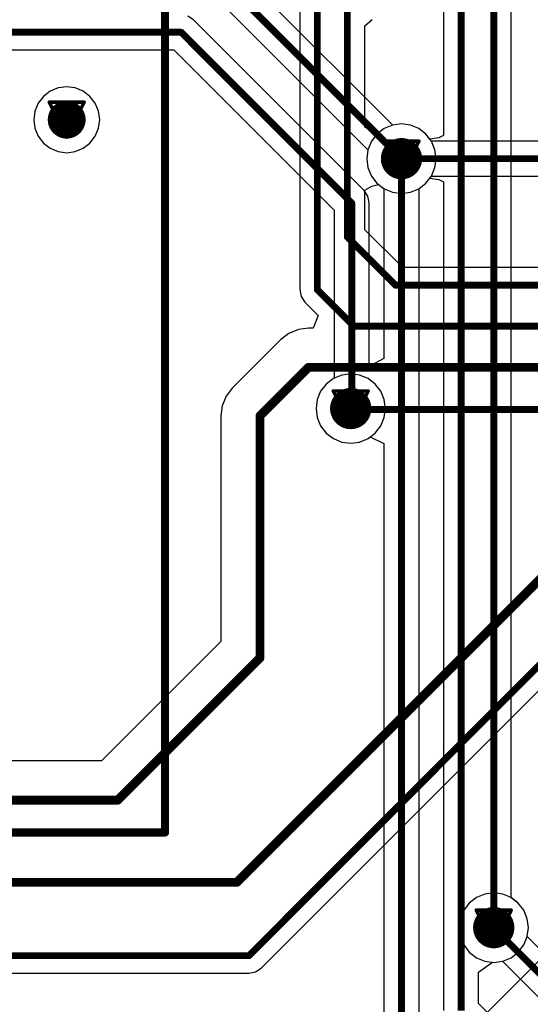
# Model space of a CAD drawing. Header units: millimetres. Extents: x 138 to 555, y 26 to 334.
# Tile 289 of 656: x 198.96 to 206.38, y 226.76 to 241.07. Entities that reach past the tile are written whole.
import ezdxf

# ---------------------------------------------------------------- set-up
doc = ezdxf.new("R2010")
doc.units = ezdxf.units.MM
for name, color, linetype in [('BottomLayer', 5, 'Continuous'), ('DrillDrawing', 1, 'Continuous'), ('Mechanical27', 56, 'Continuous'), ('MidLayer1', 16, 'Continuous'), ('MidLayer2', 76, 'Continuous'), ('MidLayer3', 90, 'Continuous'), ('MidLayer4', 156, 'Continuous'), ('MultiLayer', 9, 'Continuous'), ('TopLayer', 1, 'Continuous'), ('TopOverlay', 2, 'Continuous'), ('ViaHoleLayer', 16, 'Continuous')]:
    doc.layers.add(name, color=color, linetype=linetype)

# ---------------------------------------------------------------- blocks, each defined once
blk = doc.blocks.new('CON_SAMTEC_ERF8_030_070_L_DV_TR_MOD_B2123A_504')
at = {"layer": 'Mechanical27', "const_width": 0.01}
for points in [[(12, 20), (-70, 20)], [(12, -20), (12, 20)]]:
    blk.add_lwpolyline(points, dxfattribs=at)
at = {"layer": 'Mechanical27', "const_width": 0.005}
blk.add_lwpolyline([(11.997, 20, 1), (12.002, 20, 1)], format="xyb", close=True, dxfattribs=at)
blk.add_lwpolyline([(11.997, 20, 1), (12.002, 20, 1)], format="xyb", close=True, dxfattribs=at)
at = {"layer": 'TopOverlay', "const_width": 0.12}
for points in [[(12, 20), (-70, 20)], [(12, -20), (12, 20)]]:
    blk.add_lwpolyline(points, dxfattribs=at)
at = {"layer": 'TopOverlay', "const_width": 0.06}
blk.add_lwpolyline([(11.97, 20, 1), (12.03, 20, 1)], format="xyb", close=True, dxfattribs=at)
blk.add_lwpolyline([(11.97, 20, 1), (12.03, 20, 1)], format="xyb", close=True, dxfattribs=at)

msp = doc.modelspace()

# ---------------------------------------------------------------- linework, layer by layer
at = {"layer": 'BottomLayer'}
for p, q in [((203.029, 243.36), (203.029, 237.144)), ((203.975, 240.977), (204.079, 241.068)), ((203.975, 239.504), (203.975, 240.977)), ((204.076, 239.446), (203.975, 239.504)), ((204.255, 239.483), (204.175, 239.422)), ((204.376, 239.534), (204.255, 239.483)), ((204.507, 239.551), (204.376, 239.534)), ((204.637, 239.534), (204.507, 239.551)), ((204.759, 239.483), (204.637, 239.534)), ((204.863, 239.403), (204.759, 239.483)), ((204.175, 239.422), (204.076, 239.446)), ((204.941, 239.301), (204.863, 239.403)), ((213.138, 239.301), (204.941, 239.301)), ((204.863, 238.69), (204.941, 238.792)), ((204.941, 238.792), (213.243, 238.792)), ((203.975, 238.589), (204.076, 238.647)), ((204.076, 238.647), (204.175, 238.671)), ((204.175, 238.671), (204.255, 238.61)), ((204.759, 238.61), (204.863, 238.69)), ((203.975, 238.013), (203.975, 238.589)), ((204.255, 238.61), (204.376, 238.559)), ((204.376, 238.559), (204.507, 238.542)), ((204.507, 238.542), (204.637, 238.559)), ((204.637, 238.559), (204.759, 238.61)), ((204.526, 237.463), (203.975, 238.013)), ((217.648, 237.463), (204.526, 237.463)), ((203.029, 237.144), (203.049, 237.046)), ((203.049, 237.046), (203.104, 236.963)), ((203.104, 236.963), (203.298, 236.769)), ((203.298, 236.769), (203.222, 236.584)), ((202.87, 236.508), (202.752, 236.418)), ((203.008, 236.565), (202.87, 236.508)), ((203.155, 236.584), (203.008, 236.565)), ((203.222, 236.584), (203.155, 236.584)), ((202.752, 236.418), (202.047, 235.713)), ((202.047, 235.713), (201.957, 235.595)), ((201.957, 235.595), (201.9, 235.457)), ((201.9, 235.457), (201.88, 235.31)), ((201.88, 235.31), (201.88, 232.03)), ((202.468, 227.286), (209.231, 234.048)), ((201.88, 232.03), (200.147, 230.297)), ((200.074, 230.296), (183.271, 230.296)), ((200.078, 230.297), (200.074, 230.296)), ((200.147, 230.297), (200.078, 230.297)), ((205.717, 228.361), (205.596, 228.311)), ((205.848, 228.378), (205.717, 228.361)), ((205.978, 228.361), (205.848, 228.378)), ((206.1, 228.311), (205.978, 228.361)), ((205.491, 228.23), (205.411, 228.126)), ((205.596, 228.311), (205.491, 228.23)), ((206.204, 228.23), (206.1, 228.311)), ((206.284, 228.126), (206.204, 228.23)), ((205.411, 228.126), (205.361, 228.004)), ((206.335, 228.004), (206.284, 228.126)), ((205.361, 228.004), (205.343, 227.874)), ((206.352, 227.874), (206.335, 228.004)), ((205.343, 227.874), (205.361, 227.743)), ((206.335, 227.747), (206.352, 227.874)), ((209.405, 224.677), (206.335, 227.747)), ((205.361, 227.743), (205.411, 227.622)), ((205.411, 227.622), (205.491, 227.517)), ((205.491, 227.517), (205.596, 227.437)), ((205.596, 227.437), (205.717, 227.387)), ((205.717, 227.387), (205.848, 227.369)), ((205.848, 227.369), (205.975, 227.386)), ((205.975, 227.386), (208.92, 224.441)), ((182.455, 227.211), (202.288, 227.211)), ((202.288, 227.211), (202.386, 227.231)), ((202.386, 227.231), (202.468, 227.286))]:
    msp.add_line(p, q, dxfattribs=at)
for points, const_width in [([(203.284, 237.144), (203.284, 243.751)], 0.1), ([(203.72, 237.907), (203.72, 241.214)], 0.1), ([(204.507, 239.046), (213.243, 239.046)], 0.1), ([(203.72, 237.907), (204.42, 237.208)], 0.1), ([(203.284, 237.144), (203.815, 236.613)], 0.1), ([(204.42, 237.208), (217.648, 237.208)], 0.1), ([(203.815, 236.613), (217.239, 236.613)], 0.1), ([(202.45, 235.31), (203.155, 236.015)], 0.13), ([(203.155, 236.015), (216.782, 236.015)], 0.13), ([(202.45, 231.794), (202.45, 235.31)], 0.13), ([(203.747, 235.401), (216.227, 235.401)], 0.1), ([(202.114, 228.532), (208.445, 234.863)], 0.13), ([(202.288, 227.466), (209.125, 234.303)], 0.1), ([(200.383, 229.727), (202.45, 231.794)], 0.13), ([(183.035, 229.727), (200.078, 229.727)], 0.13), ([(200.078, 229.727), (200.383, 229.727)], 0.13), ([(183.1, 228.532), (202.114, 228.532)], 0.13), ([(205.848, 227.874), (209.3, 224.422)], 0.1), ([(182.455, 227.466), (202.288, 227.466)], 0.1)]:
    msp.add_lwpolyline(points, dxfattribs=dict(at, const_width=const_width))
for points, const_width in [([(199.503, 239.613, 1), (199.778, 239.613, 1)], 0.275), ([(204.357, 239.046, 1), (204.657, 239.046, 1)], 0.3), ([(204.482, 239.046, 1), (204.532, 239.046, 1)], 0.05), ([(203.695, 237.907, 1), (203.745, 237.907, 1)], 0.05), ([(203.695, 237.907, 1), (203.745, 237.907, 1)], 0.05), ([(203.259, 237.144, 1), (203.309, 237.144, 1)], 0.05), ([(203.259, 237.144, 1), (203.309, 237.144, 1)], 0.05), ([(204.395, 237.208, 1), (204.445, 237.208, 1)], 0.05), ([(204.395, 237.208, 1), (204.445, 237.208, 1)], 0.05), ([(203.79, 236.613, 1), (203.84, 236.613, 1)], 0.05), ([(203.79, 236.613, 1), (203.84, 236.613, 1)], 0.05), ([(203.123, 236.015, 1), (203.188, 236.015, 1)], 0.065), ([(203.123, 236.015, 1), (203.188, 236.015, 1)], 0.065), ([(203.619, 235.416, 1), (203.919, 235.416, 1)], 0.3), ([(202.418, 235.31, 1), (202.483, 235.31, 1)], 0.065), ([(202.418, 235.31, 1), (202.483, 235.31, 1)], 0.065), ([(203.722, 235.401, 1), (203.772, 235.401, 1)], 0.05), ([(202.418, 231.794, 1), (202.483, 231.794, 1)], 0.065), ([(202.418, 231.794, 1), (202.483, 231.794, 1)], 0.065), ([(200.046, 229.727, 1), (200.111, 229.727, 1)], 0.065), ([(200.046, 229.727, 1), (200.111, 229.727, 1)], 0.065), ([(200.351, 229.727, 1), (200.416, 229.727, 1)], 0.065), ([(200.351, 229.727, 1), (200.416, 229.727, 1)], 0.065), ([(202.081, 228.532, 1), (202.146, 228.532, 1)], 0.065), ([(202.081, 228.532, 1), (202.146, 228.532, 1)], 0.065), ([(205.698, 227.874, 1), (205.998, 227.874, 1)], 0.3), ([(205.823, 227.874, 1), (205.873, 227.874, 1)], 0.05), ([(202.263, 227.466, 1), (202.313, 227.466, 1)], 0.05), ([(202.263, 227.466, 1), (202.313, 227.466, 1)], 0.05)]:
    msp.add_lwpolyline(points, format="xyb", close=True, dxfattribs=dict(at, const_width=const_width))
at = {"layer": 'DrillDrawing', "const_width": 0.0508}
for points in [[(199.387, 239.867), (199.895, 239.867)], [(199.387, 239.867), (199.641, 239.359)], [(199.488, 239.765), (199.793, 239.765)], [(199.488, 239.765), (199.641, 239.46)], [(199.641, 239.359), (199.895, 239.867)], [(199.641, 239.46), (199.793, 239.765)], [(204.253, 239.3), (204.761, 239.3)], [(204.253, 239.3), (204.507, 238.792)], [(204.354, 239.199), (204.659, 239.199)], [(204.354, 239.199), (204.507, 238.894)], [(204.507, 238.792), (204.761, 239.3)], [(204.507, 238.894), (204.659, 239.199)], [(203.515, 235.67), (204.023, 235.67)], [(203.515, 235.67), (203.769, 235.162)], [(203.769, 235.162), (204.023, 235.67)], [(203.616, 235.568), (203.921, 235.568)], [(203.616, 235.568), (203.769, 235.263)], [(203.769, 235.263), (203.921, 235.568)], [(205.594, 228.128), (206.102, 228.128)], [(205.594, 228.128), (205.848, 227.62)], [(205.695, 228.026), (206, 228.026)], [(205.695, 228.026), (205.848, 227.721)], [(205.848, 227.62), (206.102, 228.128)], [(205.848, 227.721), (206, 228.026)]]:
    msp.add_lwpolyline(points, dxfattribs=at)
at = {"layer": 'DrillDrawing', "const_width": 0.0254}
for points in [[(199.374, 239.867, 1), (199.399, 239.867, 1)], [(199.374, 239.867, 1), (199.399, 239.867, 1)], [(199.475, 239.765, 1), (199.501, 239.765, 1)], [(199.475, 239.765, 1), (199.501, 239.765, 1)], [(199.78, 239.765, 1), (199.806, 239.765, 1)], [(199.78, 239.765, 1), (199.806, 239.765, 1)], [(199.882, 239.867, 1), (199.907, 239.867, 1)], [(199.882, 239.867, 1), (199.907, 239.867, 1)], [(199.628, 239.46, 1), (199.653, 239.46, 1)], [(199.628, 239.46, 1), (199.653, 239.46, 1)], [(199.628, 239.359, 1), (199.653, 239.359, 1)], [(199.628, 239.359, 1), (199.653, 239.359, 1)], [(204.24, 239.3, 1), (204.266, 239.3, 1)], [(204.24, 239.3, 1), (204.266, 239.3, 1)], [(204.342, 239.199, 1), (204.367, 239.199, 1)], [(204.342, 239.199, 1), (204.367, 239.199, 1)], [(204.647, 239.199, 1), (204.672, 239.199, 1)], [(204.647, 239.199, 1), (204.672, 239.199, 1)], [(204.748, 239.3, 1), (204.774, 239.3, 1)], [(204.748, 239.3, 1), (204.774, 239.3, 1)], [(204.494, 238.894, 1), (204.52, 238.894, 1)], [(204.494, 238.894, 1), (204.52, 238.894, 1)], [(204.494, 238.792, 1), (204.52, 238.792, 1)], [(204.494, 238.792, 1), (204.52, 238.792, 1)], [(203.502, 235.67, 1), (203.528, 235.67, 1)], [(203.502, 235.67, 1), (203.528, 235.67, 1)], [(204.01, 235.67, 1), (204.036, 235.67, 1)], [(204.01, 235.67, 1), (204.036, 235.67, 1)], [(203.604, 235.568, 1), (203.629, 235.568, 1)], [(203.604, 235.568, 1), (203.629, 235.568, 1)], [(203.909, 235.568, 1), (203.934, 235.568, 1)], [(203.909, 235.568, 1), (203.934, 235.568, 1)], [(203.756, 235.263, 1), (203.782, 235.263, 1)], [(203.756, 235.263, 1), (203.782, 235.263, 1)], [(203.756, 235.162, 1), (203.782, 235.162, 1)], [(203.756, 235.162, 1), (203.782, 235.162, 1)], [(205.581, 228.128, 1), (205.606, 228.128, 1)], [(205.581, 228.128, 1), (205.606, 228.128, 1)], [(205.683, 228.026, 1), (205.708, 228.026, 1)], [(205.683, 228.026, 1), (205.708, 228.026, 1)], [(205.987, 228.026, 1), (206.013, 228.026, 1)], [(205.987, 228.026, 1), (206.013, 228.026, 1)], [(206.089, 228.128, 1), (206.114, 228.128, 1)], [(206.089, 228.128, 1), (206.114, 228.128, 1)], [(205.835, 227.721, 1), (205.86, 227.721, 1)], [(205.835, 227.721, 1), (205.86, 227.721, 1)], [(205.835, 227.62, 1), (205.86, 227.62, 1)], [(205.835, 227.62, 1), (205.86, 227.62, 1)]]:
    msp.add_lwpolyline(points, format="xyb", close=True, dxfattribs=at)
at = {"layer": 'MidLayer1'}
msp.add_line((190.556, 211.448), (212.181, 233.073), dxfattribs=at)
for points, const_width in [([(199.503, 239.613, 1), (199.778, 239.613, 1)], 0.275), ([(204.357, 239.046, 1), (204.657, 239.046, 1)], 0.3), ([(203.619, 235.416, 1), (203.919, 235.416, 1)], 0.3), ([(205.698, 227.874, 1), (205.998, 227.874, 1)], 0.3)]:
    msp.add_lwpolyline(points, format="xyb", close=True, dxfattribs=dict(at, const_width=const_width))
at = {"layer": 'MidLayer2'}
for p, q in [((204.255, 239.483), (204.15, 239.403)), ((204.376, 239.534), (204.255, 239.483)), ((204.507, 239.551), (204.376, 239.534)), ((204.637, 239.534), (204.507, 239.551)), ((204.759, 239.483), (204.637, 239.534)), ((204.863, 239.403), (204.759, 239.483)), ((204.15, 239.403), (204.07, 239.299)), ((204.944, 239.299), (204.863, 239.403)), ((204.07, 239.299), (204.02, 239.177)), ((204.994, 239.177), (204.944, 239.299)), ((204.02, 239.177), (204.002, 239.046)), ((205.011, 239.046), (204.994, 239.177)), ((204.002, 239.046), (204.02, 238.916)), ((204.02, 238.916), (204.07, 238.794)), ((204.944, 238.794), (204.994, 238.916)), ((204.994, 238.916), (205.011, 239.046)), ((204.07, 238.794), (204.15, 238.69)), ((204.863, 238.69), (204.944, 238.794)), ((204.15, 238.69), (204.255, 238.61)), ((204.759, 238.61), (204.863, 238.69)), ((204.255, 238.61), (204.376, 238.559)), ((204.376, 238.559), (204.507, 238.542)), ((204.507, 238.542), (204.637, 238.559)), ((204.637, 238.559), (204.759, 238.61)), ((203.638, 235.903), (203.517, 235.852)), ((203.769, 235.92), (203.638, 235.903)), ((203.899, 235.903), (203.769, 235.92)), ((204.021, 235.852), (203.899, 235.903)), ((203.412, 235.772), (203.332, 235.668)), ((203.517, 235.852), (203.412, 235.772)), ((204.125, 235.772), (204.021, 235.852)), ((204.206, 235.668), (204.125, 235.772)), ((203.332, 235.668), (203.282, 235.546)), ((204.256, 235.546), (204.206, 235.668)), ((203.282, 235.546), (203.265, 235.416)), ((204.273, 235.416), (204.256, 235.546)), ((203.265, 235.416), (203.282, 235.285)), ((204.256, 235.285), (204.273, 235.416)), ((203.282, 235.285), (203.332, 235.163)), ((204.206, 235.163), (204.256, 235.285)), ((203.332, 235.163), (203.412, 235.059)), ((203.412, 235.059), (203.517, 234.979)), ((204.021, 234.979), (204.125, 235.059)), ((204.125, 235.059), (204.206, 235.163)), ((203.517, 234.979), (203.638, 234.928)), ((203.638, 234.928), (203.769, 234.911)), ((203.769, 234.911), (203.899, 234.928)), ((203.899, 234.928), (204.021, 234.979)), ((205.717, 228.361), (205.596, 228.311)), ((205.848, 228.378), (205.717, 228.361)), ((205.978, 228.361), (205.848, 228.378)), ((206.1, 228.311), (205.978, 228.361)), ((205.491, 228.23), (205.411, 228.126)), ((205.596, 228.311), (205.491, 228.23)), ((206.204, 228.23), (206.1, 228.311)), ((206.284, 228.126), (206.204, 228.23)), ((205.411, 228.126), (205.361, 228.004)), ((206.335, 228.004), (206.284, 228.126)), ((205.361, 228.004), (205.343, 227.874)), ((206.352, 227.874), (206.335, 228.004)), ((205.343, 227.874), (205.361, 227.743)), ((206.335, 227.743), (206.352, 227.874)), ((205.361, 227.743), (205.411, 227.622)), ((205.411, 227.622), (205.491, 227.517)), ((206.204, 227.517), (206.284, 227.622)), ((206.284, 227.622), (206.335, 227.743)), ((205.491, 227.517), (205.596, 227.437)), ((206.1, 227.437), (206.204, 227.517)), ((205.596, 227.437), (205.717, 227.387)), ((205.717, 227.387), (205.848, 227.369)), ((205.848, 227.369), (205.978, 227.387)), ((205.978, 227.387), (206.1, 227.437))]:
    msp.add_line(p, q, dxfattribs=at)
for points, const_width in [([(199.503, 239.613, 1), (199.778, 239.613, 1)], 0.275), ([(204.357, 239.046, 1), (204.657, 239.046, 1)], 0.3), ([(203.619, 235.416, 1), (203.919, 235.416, 1)], 0.3), ([(205.698, 227.874, 1), (205.998, 227.874, 1)], 0.3)]:
    msp.add_lwpolyline(points, format="xyb", close=True, dxfattribs=dict(at, const_width=const_width))
at = {"layer": 'MidLayer3'}
for p, q in [((204.255, 239.483), (204.15, 239.403)), ((204.376, 239.534), (204.255, 239.483)), ((204.507, 239.551), (204.376, 239.534)), ((204.637, 239.534), (204.507, 239.551)), ((204.759, 239.483), (204.637, 239.534)), ((204.863, 239.403), (204.759, 239.483)), ((204.15, 239.403), (204.07, 239.299)), ((204.944, 239.299), (204.863, 239.403)), ((204.07, 239.299), (204.02, 239.177)), ((204.994, 239.177), (204.944, 239.299)), ((204.02, 239.177), (204.002, 239.046)), ((205.011, 239.046), (204.994, 239.177)), ((204.002, 239.046), (204.02, 238.916)), ((204.02, 238.916), (204.07, 238.794)), ((204.944, 238.794), (204.994, 238.916)), ((204.994, 238.916), (205.011, 239.046)), ((204.07, 238.794), (204.15, 238.69)), ((204.863, 238.69), (204.944, 238.794)), ((204.15, 238.69), (204.255, 238.61)), ((204.759, 238.61), (204.863, 238.69)), ((204.255, 238.61), (204.376, 238.559)), ((204.376, 238.559), (204.507, 238.542)), ((204.507, 238.542), (204.637, 238.559)), ((204.637, 238.559), (204.759, 238.61)), ((203.638, 235.903), (203.517, 235.852)), ((203.769, 235.92), (203.638, 235.903)), ((203.899, 235.903), (203.769, 235.92)), ((204.021, 235.852), (203.899, 235.903)), ((203.412, 235.772), (203.332, 235.668)), ((203.517, 235.852), (203.412, 235.772)), ((204.125, 235.772), (204.021, 235.852)), ((204.206, 235.668), (204.125, 235.772)), ((203.332, 235.668), (203.282, 235.546)), ((204.256, 235.546), (204.206, 235.668)), ((203.282, 235.546), (203.265, 235.416)), ((204.273, 235.416), (204.256, 235.546)), ((203.265, 235.416), (203.282, 235.285)), ((204.256, 235.285), (204.273, 235.416)), ((203.282, 235.285), (203.332, 235.163)), ((204.206, 235.163), (204.256, 235.285)), ((203.332, 235.163), (203.412, 235.059)), ((203.412, 235.059), (203.517, 234.979)), ((204.021, 234.979), (204.125, 235.059)), ((204.125, 235.059), (204.206, 235.163)), ((203.517, 234.979), (203.638, 234.928)), ((203.638, 234.928), (203.769, 234.911)), ((203.769, 234.911), (203.899, 234.928)), ((203.899, 234.928), (204.021, 234.979)), ((205.717, 228.361), (205.596, 228.311)), ((205.848, 228.378), (205.717, 228.361)), ((205.978, 228.361), (205.848, 228.378)), ((206.1, 228.311), (205.978, 228.361)), ((205.491, 228.23), (205.411, 228.126)), ((205.596, 228.311), (205.491, 228.23)), ((206.204, 228.23), (206.1, 228.311)), ((206.284, 228.126), (206.204, 228.23)), ((205.411, 228.126), (205.361, 228.004)), ((206.335, 228.004), (206.284, 228.126)), ((205.361, 228.004), (205.343, 227.874)), ((206.352, 227.874), (206.335, 228.004)), ((205.343, 227.874), (205.361, 227.743)), ((206.335, 227.743), (206.352, 227.874)), ((205.361, 227.743), (205.411, 227.622)), ((205.411, 227.622), (205.491, 227.517)), ((206.204, 227.517), (206.284, 227.622)), ((206.284, 227.622), (206.335, 227.743)), ((205.491, 227.517), (205.596, 227.437)), ((206.1, 227.437), (206.204, 227.517)), ((205.596, 227.437), (205.717, 227.387)), ((205.717, 227.387), (205.848, 227.369)), ((205.848, 227.369), (205.978, 227.387)), ((205.978, 227.387), (206.1, 227.437))]:
    msp.add_line(p, q, dxfattribs=at)
for points, const_width in [([(199.503, 239.613, 1), (199.778, 239.613, 1)], 0.275), ([(204.357, 239.046, 1), (204.657, 239.046, 1)], 0.3), ([(203.619, 235.416, 1), (203.919, 235.416, 1)], 0.3), ([(205.698, 227.874, 1), (205.998, 227.874, 1)], 0.3)]:
    msp.add_lwpolyline(points, format="xyb", close=True, dxfattribs=dict(at, const_width=const_width))
at = {"layer": 'MidLayer4'}
for p, q in [((199.517, 240.075), (199.401, 240.027)), ((199.641, 240.092), (199.517, 240.075)), ((199.765, 240.075), (199.641, 240.092)), ((199.88, 240.027), (199.765, 240.075)), ((199.302, 239.951), (199.226, 239.852)), ((199.401, 240.027), (199.302, 239.951)), ((199.979, 239.951), (199.88, 240.027)), ((200.055, 239.852), (199.979, 239.951)), ((199.226, 239.852), (199.178, 239.737)), ((200.103, 239.737), (200.055, 239.852)), ((199.178, 239.737), (199.161, 239.613)), ((200.12, 239.613), (200.103, 239.737)), ((199.161, 239.613), (199.178, 239.489)), ((199.178, 239.489), (199.226, 239.373)), ((200.055, 239.373), (200.103, 239.489)), ((200.103, 239.489), (200.12, 239.613)), ((204.255, 239.483), (204.15, 239.403)), ((204.376, 239.534), (204.255, 239.483)), ((204.507, 239.551), (204.376, 239.534)), ((204.637, 239.534), (204.507, 239.551)), ((204.759, 239.483), (204.637, 239.534)), ((204.863, 239.403), (204.759, 239.483)), ((199.226, 239.373), (199.302, 239.274)), ((199.979, 239.274), (200.055, 239.373)), ((204.15, 239.403), (204.07, 239.299)), ((204.944, 239.299), (204.863, 239.403)), ((199.302, 239.274), (199.401, 239.198)), ((199.401, 239.198), (199.517, 239.15)), ((199.765, 239.15), (199.88, 239.198)), ((199.88, 239.198), (199.979, 239.274)), ((204.07, 239.299), (204.02, 239.177)), ((204.994, 239.177), (204.944, 239.299)), ((199.517, 239.15), (199.641, 239.133)), ((199.641, 239.133), (199.765, 239.15)), ((204.02, 239.177), (204.002, 239.046)), ((205.011, 239.046), (204.994, 239.177)), ((204.002, 239.046), (204.02, 238.916)), ((204.02, 238.916), (204.07, 238.794)), ((204.944, 238.794), (204.994, 238.916)), ((204.994, 238.916), (205.011, 239.046)), ((204.07, 238.794), (204.15, 238.69)), ((204.863, 238.69), (204.944, 238.794)), ((204.15, 238.69), (204.255, 238.61)), ((204.759, 238.61), (204.863, 238.69)), ((204.255, 238.61), (204.376, 238.559)), ((204.376, 238.559), (204.507, 238.542)), ((204.507, 238.542), (204.637, 238.559)), ((204.637, 238.559), (204.759, 238.61)), ((203.638, 235.903), (203.517, 235.852)), ((203.769, 235.92), (203.638, 235.903)), ((203.899, 235.903), (203.769, 235.92)), ((204.021, 235.852), (203.899, 235.903)), ((203.412, 235.772), (203.332, 235.668)), ((203.517, 235.852), (203.412, 235.772)), ((204.125, 235.772), (204.021, 235.852)), ((204.206, 235.668), (204.125, 235.772)), ((203.332, 235.668), (203.282, 235.546)), ((204.256, 235.546), (204.206, 235.668)), ((203.282, 235.546), (203.265, 235.416)), ((204.273, 235.416), (204.256, 235.546)), ((203.265, 235.416), (203.282, 235.285)), ((204.256, 235.285), (204.273, 235.416)), ((203.282, 235.285), (203.332, 235.163)), ((204.206, 235.163), (204.256, 235.285)), ((203.332, 235.163), (203.412, 235.059)), ((203.412, 235.059), (203.517, 234.979)), ((204.021, 234.979), (204.125, 235.059)), ((204.125, 235.059), (204.206, 235.163)), ((203.517, 234.979), (203.638, 234.928)), ((203.638, 234.928), (203.769, 234.911)), ((203.769, 234.911), (203.899, 234.928)), ((203.899, 234.928), (204.021, 234.979)), ((205.717, 228.361), (205.596, 228.311)), ((205.848, 228.378), (205.717, 228.361)), ((205.978, 228.361), (205.848, 228.378)), ((206.1, 228.311), (205.978, 228.361)), ((205.491, 228.23), (205.411, 228.126)), ((205.596, 228.311), (205.491, 228.23)), ((206.204, 228.23), (206.1, 228.311)), ((206.284, 228.126), (206.204, 228.23)), ((205.411, 228.126), (205.361, 228.004)), ((206.335, 228.004), (206.284, 228.126)), ((205.361, 228.004), (205.343, 227.874)), ((206.352, 227.874), (206.335, 228.004)), ((205.343, 227.874), (205.361, 227.743)), ((206.335, 227.743), (206.352, 227.874)), ((205.361, 227.743), (205.411, 227.622)), ((205.411, 227.622), (205.491, 227.517)), ((206.204, 227.517), (206.284, 227.622)), ((206.284, 227.622), (206.335, 227.743)), ((205.491, 227.517), (205.596, 227.437)), ((206.1, 227.437), (206.204, 227.517)), ((205.596, 227.437), (205.717, 227.387)), ((205.717, 227.387), (205.848, 227.369)), ((205.848, 227.369), (205.978, 227.387)), ((205.978, 227.387), (206.1, 227.437))]:
    msp.add_line(p, q, dxfattribs=at)
for points, const_width in [([(199.503, 239.613, 1), (199.778, 239.613, 1)], 0.275), ([(204.357, 239.046, 1), (204.657, 239.046, 1)], 0.3), ([(203.619, 235.416, 1), (203.919, 235.416, 1)], 0.3), ([(205.698, 227.874, 1), (205.998, 227.874, 1)], 0.3)]:
    msp.add_lwpolyline(points, format="xyb", close=True, dxfattribs=dict(at, const_width=const_width))
at = {"layer": 'MultiLayer'}
for points, const_width in [([(199.503, 239.613, 1), (199.778, 239.613, 1)], 0.275), ([(204.357, 239.046, 1), (204.657, 239.046, 1)], 0.3), ([(203.619, 235.416, 1), (203.919, 235.416, 1)], 0.3), ([(205.698, 227.874, 1), (205.998, 227.874, 1)], 0.3)]:
    msp.add_lwpolyline(points, format="xyb", close=True, dxfattribs=dict(at, const_width=const_width))
at = {"layer": 'TopLayer'}
for p, q in [((204.38, 239.534), (192.375, 251.538)), ((191.94, 251.253), (204.019, 239.174)), ((205.118, 243.337), (205.118, 239.385)), ((206.103, 228.308), (206.103, 242.318)), ((201.485, 241.063), (201.402, 241.118)), ((203.964, 238.583), (201.485, 241.063)), ((192.27, 240.628), (201.199, 240.628)), ((201.199, 240.628), (203.529, 238.298)), ((204.507, 239.551), (204.38, 239.534)), ((204.637, 239.534), (204.507, 239.551)), ((204.759, 239.483), (204.637, 239.534)), ((204.863, 239.403), (204.759, 239.483)), ((204.918, 239.332), (204.863, 239.403)), ((205.048, 239.35), (204.918, 239.332)), ((205.118, 239.385), (205.048, 239.35)), ((204.019, 239.174), (204.002, 239.046)), ((204.002, 239.046), (204.02, 238.916)), ((204.02, 238.916), (204.07, 238.794)), ((204.07, 238.794), (204.15, 238.69)), ((204.863, 238.69), (204.918, 238.761)), ((204.918, 238.761), (205.048, 238.743)), ((204.15, 238.69), (204.252, 238.612)), ((204.762, 238.612), (204.863, 238.69)), ((205.048, 238.743), (205.118, 238.708)), ((205.118, 238.708), (205.118, 226.669)), ((204.02, 238.501), (203.964, 238.583)), ((204.039, 238.403), (204.02, 238.501)), ((204.252, 238.612), (204.252, 236.145)), ((204.762, 211.619), (204.762, 238.612)), ((204.039, 236.044), (204.039, 238.403)), ((203.529, 238.298), (203.529, 235.858)), ((204.052, 236.035), (204.039, 236.044)), ((204.252, 236.145), (204.052, 236.035)), ((203.412, 235.772), (203.332, 235.668)), ((203.517, 235.852), (203.412, 235.772)), ((203.529, 235.858), (203.517, 235.852)), ((203.332, 235.668), (203.282, 235.546)), ((203.282, 235.546), (203.265, 235.416)), ((203.265, 235.416), (203.282, 235.285)), ((203.282, 235.285), (203.332, 235.163)), ((203.332, 235.163), (203.412, 235.059)), ((203.412, 235.059), (203.517, 234.979)), ((203.517, 234.979), (203.638, 234.928)), ((203.638, 234.928), (203.769, 234.911)), ((203.769, 234.911), (203.899, 234.928)), ((203.899, 234.928), (204.021, 234.979)), ((204.021, 234.979), (204.052, 235.003)), ((204.052, 235.003), (204.252, 234.908)), ((204.252, 234.908), (204.252, 211.725)), ((206.204, 228.23), (206.103, 228.308)), ((206.284, 228.126), (206.204, 228.23)), ((206.335, 228.004), (206.284, 228.126)), ((206.352, 227.874), (206.335, 228.004)), ((206.335, 227.743), (206.352, 227.874)), ((206.204, 227.517), (206.284, 227.622)), ((206.284, 227.622), (206.335, 227.743)), ((206.1, 227.437), (206.204, 227.517)), ((205.628, 227.225), (205.828, 227.372)), ((205.828, 227.372), (205.848, 227.369)), ((205.848, 227.369), (205.978, 227.387)), ((205.978, 227.387), (206.1, 227.437)), ((205.628, 226.774), (205.628, 227.225)), ((207.506, 224.896), (205.628, 226.774))]:
    msp.add_line(p, q, dxfattribs=at)
at = {"layer": 'TopLayer', "const_width": 0.1}
for points in [[(192.12, 251.433), (204.507, 239.046)], [(205.373, 226.669), (205.373, 243.337)], [(205.848, 227.874), (205.848, 242.424)], [(190.509, 240.883), (201.304, 240.883)], [(201.304, 240.883), (203.784, 238.403)], [(204.507, 211.619), (204.507, 239.046)], [(203.784, 235.419), (203.784, 238.403)]]:
    msp.add_lwpolyline(points, dxfattribs=at)
at = {"layer": 'TopLayer'}
for points, const_width in [([(201.279, 240.883, 1), (201.329, 240.883, 1)], 0.05), ([(201.279, 240.883, 1), (201.329, 240.883, 1)], 0.05), ([(199.503, 239.613, 1), (199.778, 239.613, 1)], 0.275), ([(204.357, 239.046, 1), (204.657, 239.046, 1)], 0.3), ([(204.482, 239.046, 1), (204.532, 239.046, 1)], 0.05), ([(204.482, 239.046, 1), (204.532, 239.046, 1)], 0.05), ([(203.759, 238.403, 1), (203.809, 238.403, 1)], 0.05), ([(203.759, 238.403, 1), (203.809, 238.403, 1)], 0.05), ([(203.619, 235.416, 1), (203.919, 235.416, 1)], 0.3), ([(203.759, 235.419, 1), (203.809, 235.419, 1)], 0.05), ([(205.698, 227.874, 1), (205.998, 227.874, 1)], 0.3), ([(205.823, 227.874, 1), (205.873, 227.874, 1)], 0.05)]:
    msp.add_lwpolyline(points, format="xyb", close=True, dxfattribs=dict(at, const_width=const_width))
at = {"layer": 'ViaHoleLayer', "const_width": 0.15}
for points in [[(199.566, 239.613, 1), (199.716, 239.613, 1)], [(204.432, 239.046, 1), (204.582, 239.046, 1)], [(203.694, 235.416, 1), (203.844, 235.416, 1)], [(205.773, 227.874, 1), (205.923, 227.874, 1)]]:
    msp.add_lwpolyline(points, format="xyb", close=True, dxfattribs=at)

# ---------------------------------------------------------------- block references
at = {"rotation": 270}
msp.add_blockref('CON_SAMTEC_ERF8_030_070_L_DV_TR_MOD_B2123A_504', (181.07, 241.257), dxfattribs=at)

doc.saveas('drawing.dxf')
